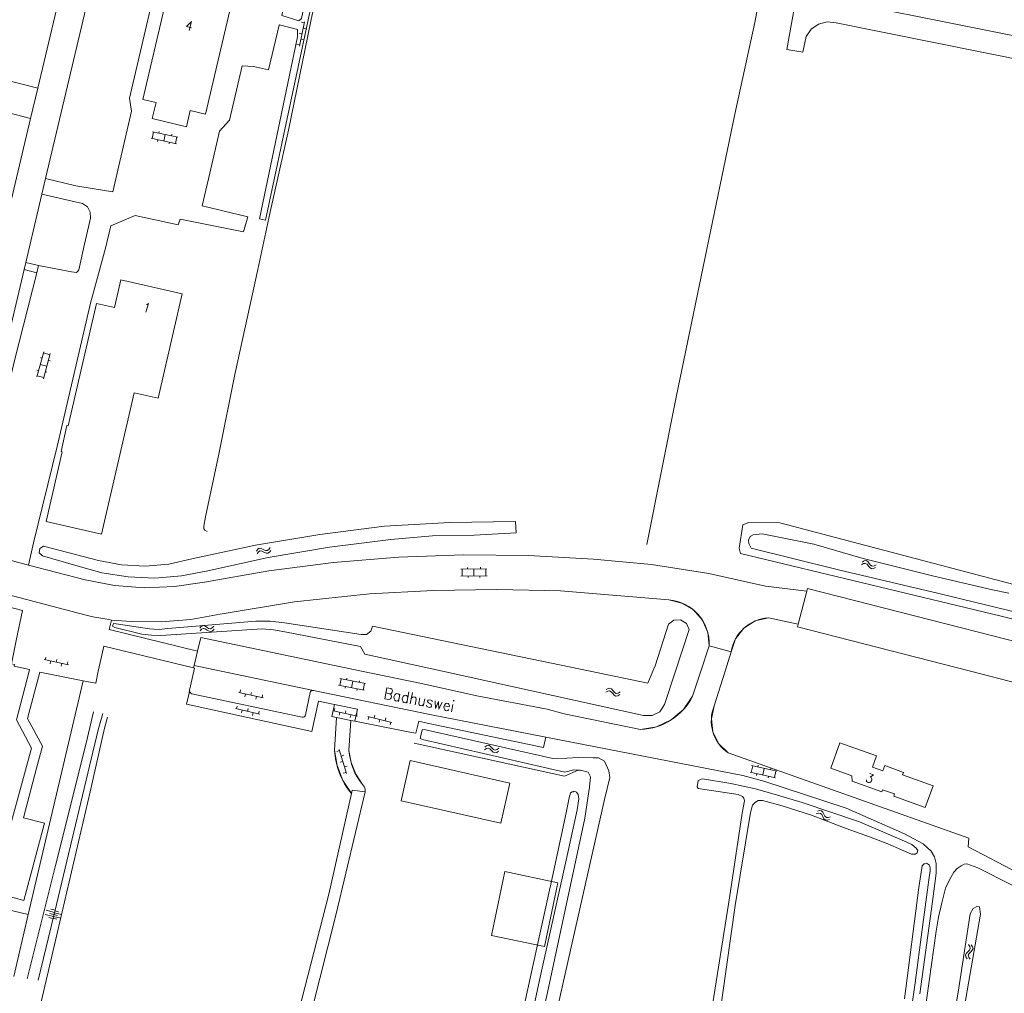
# Model space of a CAD drawing. Header units: metres. Extents: x 189705 to 199106, y 581686 to 588448.
# Tile 470 of 555: x 198593 to 198767, y 585443 to 585615. Entities that reach past the tile are written whole.
import ezdxf

# ---------------------------------------------------------------- set-up
doc = ezdxf.new("R2010")
doc.units = ezdxf.units.M
doc.layers.add('B-WA-OG-GBKN-G', color=7, linetype='Continuous', lineweight=18)
doc.styles.add('Style-STANDARD', font='STANDARD.shx')

msp = doc.modelspace()

# ---------------------------------------------------------------- linework, layer by layer
at = {"layer": 'B-WA-OG-GBKN-G'}
for p, q in [((198642.126, 585610.337), (198643.028, 585614.644)), ((198642.498, 585614.55), (198642.987, 585614.448)), ((198642.088, 585612.593), (198642.577, 585612.49)), ((198642.782, 585613.469), (198643.272, 585613.367)), ((198641.678, 585610.635), (198642.167, 585610.533)), ((198642.372, 585611.512), (198642.862, 585611.409)), ((198616.362, 585595.184), (198616.112, 585594.011)), ((198616.166, 585595.226), (198620.666, 585594.269)), ((198617.355, 585595.28), (198617.293, 585594.986)), ((198618.416, 585594.748), (198618.166, 585593.574)), ((198619.603, 585594.802), (198619.541, 585594.508)), ((198615.917, 585594.052), (198620.416, 585593.095)), ((198617.141, 585593.792), (198617.079, 585593.498)), ((198619.193, 585593.355), (198619.131, 585593.062)), ((198620.47, 585594.311), (198620.22, 585593.137)), ((198595.759, 585551.933), (198596.968, 585556.371)), ((198596.376, 585555.34), (198596.666, 585555.262)), ((198596.916, 585556.178), (198598.073, 585555.863)), ((198596.916, 585551.617), (198598.126, 585556.056)), ((198597.797, 585554.849), (198598.087, 585554.771)), ((198595.772, 585553.123), (198596.062, 585553.044)), ((198596.363, 585554.152), (198597.521, 585553.836)), ((198597.246, 585552.825), (198597.535, 585552.746)), ((198595.811, 585552.126), (198596.969, 585551.81)), ((198634.534, 585521.185), (198634.768, 585521.519)), ((198634.768, 585521.519), (198635.04, 585521.7)), ((198635.04, 585521.7), (198635.378, 585521.673)), ((198635.378, 585521.673), (198635.743, 585521.493)), ((198635.743, 585521.493), (198636.11, 585521.315)), ((198636.438, 585521.285), (198636.72, 585521.468)), ((198636.72, 585521.468), (198636.957, 585521.802)), ((198634.655, 585520.704), (198634.891, 585521.035)), ((198634.891, 585521.035), (198635.166, 585521.215)), ((198635.166, 585521.215), (198635.491, 585521.189)), ((198635.491, 585521.189), (198635.866, 585521.012)), ((198635.866, 585521.012), (198636.232, 585520.831)), ((198636.11, 585521.315), (198636.438, 585521.285)), ((198636.232, 585520.831), (198636.559, 585520.801)), ((198636.559, 585520.801), (198636.841, 585520.987)), ((198636.841, 585520.987), (198637.077, 585521.32)), ((198670.637, 585517.992), (198675.236, 585518.044)), ((198670.837, 585517.994), (198670.85, 585516.794)), ((198671.785, 585518.305), (198671.789, 585518.005)), ((198672.936, 585518.018), (198672.95, 585516.818)), ((198674.083, 585518.331), (198674.086, 585518.031)), ((198675.036, 585518.042), (198675.05, 585516.842)), ((198741.403, 585518.777), (198741.758, 585518.976)), ((198741.499, 585519.264), (198741.853, 585519.466)), ((198741.758, 585518.976), (198742.084, 585519.022)), ((198741.853, 585519.466), (198742.177, 585519.514)), ((198742.084, 585519.022), (198742.366, 585518.86)), ((198742.177, 585519.514), (198742.47, 585519.345)), ((198742.366, 585518.86), (198742.63, 585518.54)), ((198742.47, 585519.345), (198742.724, 585519.028)), ((198742.63, 585518.54), (198742.884, 585518.22)), ((198742.724, 585519.028), (198742.98, 585518.709)), ((198742.884, 585518.22), (198743.168, 585518.054)), ((198742.98, 585518.709), (198743.264, 585518.543)), ((198743.168, 585518.054), (198743.502, 585518.102)), ((198743.264, 585518.543), (198743.598, 585518.589)), ((198743.502, 585518.102), (198743.858, 585518.303)), ((198743.598, 585518.589), (198743.954, 585518.79)), ((198670.65, 585516.792), (198675.25, 585516.844)), ((198671.902, 585516.806), (198671.905, 585516.506)), ((198674, 585516.83), (198674.003, 585516.53)), ((198624.514, 585507.58), (198624.784, 585507.885)), ((198624.784, 585507.885), (198625.074, 585508.035)), ((198625.074, 585508.035), (198625.407, 585507.97)), ((198625.407, 585507.97), (198625.75, 585507.752)), ((198625.75, 585507.752), (198626.095, 585507.533)), ((198626.417, 585507.468), (198626.718, 585507.619)), ((198626.718, 585507.619), (198626.99, 585507.924)), ((198624.58, 585507.088), (198624.852, 585507.391)), ((198624.852, 585507.391), (198625.145, 585507.54)), ((198625.145, 585507.54), (198625.465, 585507.478)), ((198625.465, 585507.478), (198625.818, 585507.26)), ((198625.818, 585507.26), (198626.162, 585507.039)), ((198626.095, 585507.533), (198626.417, 585507.468)), ((198626.162, 585507.039), (198626.484, 585506.973)), ((198626.484, 585506.973), (198626.785, 585507.127)), ((198626.785, 585507.127), (198627.056, 585507.432)), ((198597.326, 585502.49), (198597.218, 585502.002)), ((198597.023, 585502.045), (198601.321, 585501.102)), ((198598.195, 585501.788), (198598.088, 585501.299)), ((198599.279, 585502.062), (198599.172, 585501.573)), ((198600.149, 585501.359), (198600.042, 585500.871)), ((198601.233, 585501.633), (198601.126, 585501.145)), ((198649.048, 585497.522), (198653.558, 585496.615)), ((198649.48, 585498.659), (198649.244, 585497.482)), ((198649.284, 585498.698), (198653.794, 585497.792)), ((198650.275, 585497.275), (198650.216, 585496.981)), ((198650.473, 585498.765), (198650.414, 585498.471)), ((198651.539, 585498.245), (198651.303, 585497.068)), ((198652.726, 585498.312), (198652.667, 585498.018)), ((198653.598, 585497.831), (198653.362, 585496.655)), ((198631.42, 585496.24), (198635.712, 585495.272)), ((198631.725, 585496.684), (198631.615, 585496.196)), ((198632.591, 585495.976), (198632.481, 585495.488)), ((198633.676, 585496.244), (198633.566, 585495.756)), ((198634.542, 585495.536), (198634.432, 585495.048)), ((198635.627, 585495.804), (198635.517, 585495.316)), ((198652.332, 585496.861), (198652.273, 585496.567)), ((198696.209, 585496.263), (198696.559, 585496.471)), ((198696.291, 585496.752), (198696.64, 585496.964)), ((198696.559, 585496.471), (198696.882, 585496.526)), ((198696.64, 585496.964), (198696.962, 585497.021)), ((198696.882, 585496.526), (198697.17, 585496.372)), ((198696.962, 585497.021), (198697.26, 585496.86)), ((198697.17, 585496.372), (198697.442, 585496.059)), ((198697.26, 585496.86), (198697.523, 585496.549)), ((198697.442, 585496.059), (198697.704, 585495.746)), ((198697.523, 585496.549), (198697.787, 585496.238)), ((198697.704, 585495.746), (198697.993, 585495.588)), ((198697.787, 585496.238), (198698.076, 585496.079)), ((198697.993, 585495.588), (198698.325, 585495.645)), ((198698.076, 585496.079), (198698.408, 585496.134)), ((198698.325, 585495.645), (198698.675, 585495.855)), ((198698.408, 585496.134), (198698.758, 585496.345)), ((198631.138, 585493.833), (198631.026, 585493.346)), ((198630.831, 585493.391), (198635.119, 585492.405)), ((198632.001, 585493.122), (198631.889, 585492.635)), ((198633.087, 585493.385), (198632.975, 585492.898)), ((198633.95, 585492.674), (198633.838, 585492.187)), ((198635.036, 585492.937), (198634.924, 585492.45)), ((198648.082, 585492.99), (198652.376, 585492.029)), ((198648.386, 585493.434), (198648.277, 585492.946)), ((198649.253, 585492.728), (198649.144, 585492.24)), ((198650.338, 585492.998), (198650.229, 585492.51)), ((198651.205, 585492.291), (198651.096, 585491.803)), ((198652.29, 585492.561), (198652.181, 585492.073)), ((198658.453, 585490.961), (198654.183, 585492.022)), ((198654.256, 585491.489), (198654.377, 585491.974)), ((198655.347, 585491.733), (198655.468, 585492.218)), ((198656.197, 585491.006), (198656.318, 585491.492)), ((198657.288, 585491.25), (198657.409, 585491.736)), ((198658.138, 585490.524), (198658.259, 585491.009)), ((198674.855, 585486.586), (198675.186, 585486.825)), ((198675.186, 585486.825), (198675.502, 585486.908)), ((198675.502, 585486.908), (198675.812, 585486.772)), ((198675.812, 585486.772), (198676.099, 585486.483)), ((198648.725, 585485.82), (198649.204, 585485.964)), ((198650.414, 585481.942), (198649.146, 585486.156)), ((198649.492, 585485.006), (198649.971, 585485.151)), ((198674.813, 585486.092), (198675.144, 585486.328)), ((198675.144, 585486.328), (198675.463, 585486.409)), ((198675.463, 585486.409), (198675.761, 585486.278)), ((198675.761, 585486.278), (198676.058, 585485.988)), ((198676.058, 585485.988), (198676.345, 585485.698)), ((198676.099, 585486.483), (198676.388, 585486.195)), ((198676.345, 585485.698), (198676.645, 585485.563)), ((198676.388, 585486.195), (198676.688, 585486.06)), ((198676.645, 585485.563), (198676.972, 585485.647)), ((198676.688, 585486.06), (198677.015, 585486.142)), ((198676.972, 585485.647), (198677.304, 585485.885)), ((198677.015, 585486.142), (198677.347, 585486.38)), ((198649.301, 585483.905), (198649.78, 585484.049)), ((198650.068, 585483.091), (198650.547, 585483.235)), ((198722.16, 585483.304), (198721.894, 585482.134)), ((198721.965, 585483.348), (198726.45, 585482.327)), ((198723.155, 585483.385), (198723.088, 585483.092)), ((198649.878, 585481.99), (198650.357, 585482.134)), ((198721.699, 585482.178), (198726.184, 585481.157)), ((198722.919, 585481.9), (198722.853, 585481.608)), ((198724.208, 585482.837), (198723.941, 585481.667)), ((198725.395, 585482.875), (198725.329, 585482.582)), ((198726.255, 585482.371), (198725.989, 585481.201)), ((198724.965, 585481.434), (198724.898, 585481.142)), ((198733.397, 585474.803), (198733.786, 585474.923)), ((198733.594, 585475.259), (198733.982, 585475.381)), ((198733.786, 585474.923), (198734.114, 585474.899)), ((198733.982, 585475.381), (198734.309, 585475.36)), ((198734.114, 585474.899), (198734.356, 585474.681)), ((198734.309, 585475.36), (198734.56, 585475.133)), ((198734.356, 585474.681), (198734.546, 585474.312)), ((198734.56, 585475.133), (198734.741, 585474.769)), ((198734.741, 585474.769), (198734.924, 585474.404)), ((198734.546, 585474.312), (198734.727, 585473.946)), ((198734.727, 585473.946), (198734.969, 585473.724)), ((198734.924, 585474.404), (198735.167, 585474.181)), ((198734.969, 585473.724), (198735.306, 585473.7)), ((198735.167, 585474.181), (198735.502, 585474.156)), ((198735.306, 585473.7), (198735.696, 585473.821)), ((198735.502, 585474.156), (198735.893, 585474.277)), ((198598.877, 585457.421), (198597.416, 585457.783)), ((198598.787, 585457.056), (198598.056, 585457.237)), ((198598.968, 585457.787), (198598.237, 585457.968)), ((198598.854, 585457.344), (198600.125, 585457.049)), ((198598.928, 585457.662), (198599.563, 585457.514)), ((198598.697, 585456.691), (198597.235, 585457.052)), ((198598.606, 585456.325), (198597.875, 585456.506)), ((198598.632, 585456.39), (198599.268, 585456.243)), ((198598.706, 585456.708), (198599.977, 585456.413)), ((198598.78, 585457.026), (198599.416, 585456.878)), ((198759.737, 585449.874), (198759.873, 585450.185)), ((198759.873, 585450.185), (198760.16, 585450.472)), ((198760.16, 585450.472), (198760.448, 585450.762)), ((198760.499, 585451.389), (198760.26, 585451.72)), ((198760.366, 585450.135), (198760.655, 585450.433)), ((198760.448, 585450.762), (198760.582, 585451.063)), ((198760.582, 585451.063), (198760.499, 585451.389)), ((198760.655, 585450.433), (198760.945, 585450.721)), ((198760.994, 585451.348), (198760.755, 585451.679)), ((198760.945, 585450.721), (198761.079, 585451.021)), ((198761.079, 585451.021), (198760.994, 585451.348)), ((198759.821, 585449.558), (198759.737, 585449.874)), ((198760.061, 585449.228), (198759.821, 585449.558)), ((198760.237, 585449.836), (198760.366, 585450.135)), ((198760.319, 585449.518), (198760.237, 585449.836)), ((198760.556, 585449.187), (198760.319, 585449.518))]:
    msp.add_line(p, q, dxfattribs=at)
at = {"layer": 'B-WA-OG-GBKN-G', "flags": 128}
for points in [[(198732.182, 585632.685), (198737.764, 585631.649), (198758.988, 585737.285), (198762.439, 585736.588), (198762.103, 585735.118), (198840.904, 585719.371), (198817.14, 585601.421), (198941.326, 585576.617), (198940.688, 585573.687), (198816.519, 585598.45), (198780.464, 585605.701), (198736.88, 585614.466)], [(198815.289, 585602.763), (198739.733, 585617.834), (198762.37, 585730.948), (198837.916, 585715.713), (198815.289, 585602.763)], [(198595.929, 585602.907), (198609.658, 585660.732)], [(198611.071, 585645.052), (198597.303, 585586.941)], [(198622.859, 585598.947), (198625.547, 585598.318), (198635.656, 585641.488), (198624.612, 585644.074), (198614.503, 585600.904), (198616.821, 585600.361)], [(198621.354, 585640.689), (198612.091, 585601.135)], [(198646.076, 585637.63), (198647.228, 585637.376), (198642.463, 585615.209), (198642.04, 585614.784), (198639.009, 585615.713), (198644.176, 585638.057), (198646.076, 585637.63)], [(198731.576, 585612.045), (198731.045, 585609.282), (198728.187, 585609.752), (198729.958, 585619.631), (198730.176, 585620.671), (198725.739, 585621.518), (198725.928, 585622.127), (198652.14, 585637.872), (198651.802, 585636.414), (198648.354, 585637.101), (198643.415, 585613.847), (198636.154, 585579.633), (198635.076, 585579.844), (198641.78, 585611.978), (198641.803, 585613.241), (198638.592, 585614.074), (198638.562, 585614.044), (198636.69, 585606.129), (198634.021, 585606.703), (198632.02, 585606.859), (198629.757, 585597.256)], [(198684.889, 585628.203), (198680.19, 585629.193), (198673.661, 585630.436), (198665.761, 585631.933), (198656.718, 585633.684), (198650.367, 585634.852), (198649.605, 585634.851), (198649.173, 585634.724), (198648.742, 585634.445), (198648.386, 585633.962), (198648.107, 585632.921), (198646.205, 585624.413), (198644.126, 585614.711)], [(198684.889, 585628.203), (198689.157, 585627.214), (198694.111, 585626.046), (198700.893, 585624.498), (198709.352, 585622.468), (198718.497, 585620.387), (198721.495, 585619.676), (198722.282, 585619.448), (198722.841, 585619.219), (198723.095, 585618.889), (198723.223, 585618.33), (198722.513, 585614.521), (198719.014, 585598.291), (198713.411, 585571.369), (198708.644, 585548.359), (198703.49, 585522.38)], [(198625.822, 585524.649), (198625.415, 585524.878), (198625.237, 585525.132), (198625.237, 585525.614), (198625.541, 585527.24), (198627.95, 585538.567), (198630.739, 585552.358), (198634.796, 585570.899), (198636.926, 585580.779), (198640.171, 585595.51), (198644.126, 585614.711)], [(198736.88, 585614.466), (198735.317, 585614.592), (198733.801, 585614.191), (198732.505, 585613.308), (198731.576, 585612.045)], [(198595.929, 585602.907), (198560.301, 585611.996), (198558.974, 585606.439)], [(198594.654, 585597.538), (198595.929, 585602.907)], [(198594.654, 585597.538), (198580.151, 585601.308), (198578.732, 585596.025), (198564.231, 585599.856), (198563.622, 585597.511)], [(198609.911, 585587.689), (198612.483, 585598.842), (198612.091, 585601.135)], [(198616.821, 585600.361), (198616.145, 585597.58), (198622.19, 585596.097), (198622.859, 585598.947)], [(198584.056, 585552.902), (198594.654, 585597.538)], [(198633.009, 585580.222), (198624.942, 585582.135), (198625.597, 585584.918), (198626.297, 585587.896), (198627.997, 585595.331), (198629.757, 585597.256)], [(198609.198, 585584.604), (198609.911, 585587.689)], [(198597.303, 585586.941), (198596.656, 585584.208)], [(198602.632, 585585.676), (198597.303, 585586.941)], [(198596.656, 585584.208), (198593.797, 585572.143)], [(198596.656, 585584.208), (198601.219, 585583.131)], [(198602.632, 585585.676), (198605.861, 585585.15)], [(198605.861, 585585.15), (198609.198, 585584.604)], [(198601.219, 585583.131), (198603.838, 585582.552)], [(198603.838, 585582.552), (198604.688, 585581.931), (198605.18, 585581), (198605.216, 585579.948)], [(198604.162, 585575.35), (198605.216, 585579.948)], [(198607.853, 585574.635), (198608.794, 585578.589), (198613.134, 585580.427), (198620.725, 585578.809), (198621.064, 585579.804), (198632.273, 585577.563)], [(198633.009, 585580.222), (198632.273, 585577.563)], [(198607.853, 585574.635), (198605.206, 585564.951), (198599.323, 585539.655), (198595.178, 585522.658)], [(198604.162, 585575.35), (198603.197, 585570.868), (198603.019, 585570.589), (198602.766, 585570.386), (198601.902, 585570.512), (198596.059, 585571.578)], [(198593.797, 585572.143), (198593.501, 585570.893)], [(198593.797, 585572.143), (198596.059, 585571.578)], [(198595.738, 585570.305), (198591.9, 585555.095), (198588.502, 585541.05), (198585.23, 585528.528), (198584.16, 585523.664)], [(198593.501, 585570.893), (198588.941, 585551.645)], [(198595.738, 585570.305), (198593.501, 585570.893)], [(198596.059, 585571.578), (198595.738, 585570.305)], [(198597.412, 585526.403), (198607.188, 585524.152), (198612.945, 585549.148), (198617.187, 585548.171), (198621.433, 585566.604), (198610.586, 585569.102), (198609.452, 585564.179), (198606.281, 585564.909)], [(198597.412, 585526.403), (198600.249, 585538.721), (198600.025, 585538.773), (198601.079, 585543.347), (198601.303, 585543.296), (198606.281, 585564.909)], [(198657.133, 585525.582), (198645.712, 585524.136), (198634.361, 585522.215), (198623.1, 585519.822)], [(198680.285, 585526.406), (198668.701, 585526.213), (198657.133, 585525.582)], [(198672.989, 585524.019), (198680.375, 585524.398), (198680.285, 585526.406)], [(198772.661, 585509.917), (198772.147, 585508.71), (198771.212, 585508.383), (198766.034, 585509.688), (198720.023, 585520.746), (198719.758, 585521.68), (198720.425, 585525.798), (198721.497, 585526.261), (198726.938, 585526.155), (198768.265, 585515.283), (198768.631, 585516.06), (198770.302, 585523.409)], [(198658.279, 585523.253), (198647.415, 585521.899), (198636.624, 585520.056), (198625.927, 585517.727)], [(198672.989, 585524.019), (198665.621, 585523.878), (198658.279, 585523.253)], [(198769.319, 585510.253), (198755.022, 585513.696), (198737.326, 585517.9), (198721.902, 585521.711), (198721.509, 585522.51), (198721.406, 585523.118), (198721.704, 585523.755), (198722.263, 585524.066), (198723.848, 585524.223), (198732.941, 585522.393)], [(198583.593, 585521.564), (198594.286, 585518.734)], [(198595.178, 585522.658), (198594.286, 585518.734)], [(198596.946, 585522.073), (198596.27, 585521.669), (198596.19, 585520.885), (198596.77, 585520.352)], [(198606.642, 585519.541), (198596.946, 585522.073)], [(198732.941, 585522.393), (198741.665, 585519.87), (198753.924, 585516.817), (198764.484, 585514.37), (198767.366, 585513.751)], [(198596.77, 585520.352), (198602.67, 585518.647)], [(198606.642, 585519.541), (198610.731, 585518.744), (198614.891, 585518.524), (198619.041, 585518.886), (198623.1, 585519.822)], [(198659.635, 585520.092), (198648.137, 585519.194), (198636.696, 585517.733), (198625.341, 585515.712)], [(198694.054, 585519.765), (198682.59, 585520.397), (198671.109, 585520.506), (198659.635, 585520.092)], [(198724.426, 585515.019), (198714.408, 585517.238), (198704.271, 585518.822), (198694.054, 585519.765)], [(198594.286, 585518.734), (198604.282, 585516.137)], [(198602.67, 585518.647), (198607.213, 585517.366), (198611.875, 585516.628), (198616.591, 585516.441), (198621.297, 585516.809), (198625.927, 585517.727)], [(198602.864, 585510.277), (198582.687, 585515.567)], [(198604.282, 585516.137), (198609.495, 585515.138), (198614.787, 585514.732), (198620.092, 585514.924), (198625.341, 585515.712)], [(198724.426, 585515.019), (198731.71, 585514.146)], [(198731.71, 585514.146), (198731.861, 585514.606), (198788.974, 585500)], [(198582.345, 585513.508), (198593.238, 585510.691), (198592.12, 585505.406), (198591.269, 585501.317), (198591.841, 585501.186), (198591.77, 585500.874), (198594.442, 585500.264), (198594.374, 585500)], [(198654.488, 585513.645), (198641.266, 585512.21), (198628.146, 585510.036)], [(198688.242, 585514.201), (198676.986, 585514.417), (198665.73, 585514.231), (198654.488, 585513.645)], [(198707.359, 585512.572), (198688.242, 585514.201)], [(198731.71, 585514.146), (198730.167, 585508.283)], [(198714.461, 585504.481), (198714.22, 585506.843), (198713.271, 585509.019), (198711.705, 585510.804), (198709.67, 585512.027), (198707.359, 585512.572)], [(198612.455, 585508.773), (198617.718, 585508.693), (198622.964, 585509.116), (198628.146, 585510.036)], [(198724.946, 585509.411), (198722.616, 585508.852), (198720.599, 585507.559), (198719.119, 585505.674), (198718.341, 585503.408)], [(198730.167, 585508.283), (198724.946, 585509.411)], [(198608.969, 585508.979), (198608.5, 585509.093)], [(198624.106, 585503.514), (198608.55, 585507.356), (198608.969, 585508.979)], [(198608.969, 585508.979), (198612.455, 585508.773)], [(198609.75, 585508.354), (198609.29, 585508.397), (198609.128, 585507.965), (198609.502, 585507.694)], [(198609.502, 585507.694), (198614.323, 585506.55)], [(198615.67, 585507.467), (198609.75, 585508.354)], [(198615.67, 585507.467), (198617.287, 585507.328), (198618.895, 585507.546)], [(198634.414, 585508.824), (198618.895, 585507.546)], [(198639.516, 585508.545), (198636.972, 585508.815), (198634.414, 585508.824)], [(198653.05, 585506.445), (198639.516, 585508.545)], [(198653.05, 585506.445), (198653.979, 585506.474), (198654.721, 585507.035), (198655, 585507.922)], [(198693.438, 585500), (198655, 585507.922)], [(198707.292, 585508.265), (198704.937, 585500.941), (198704.54, 585500)], [(198710.961, 585507.332), (198710.462, 585508.417), (198709.441, 585509.037), (198708.249, 585508.98), (198707.292, 585508.265)], [(198760.598, 585500), (198730.093, 585507.845), (198730.167, 585508.283)], [(198614.323, 585506.55), (198615.976, 585506.332), (198617.644, 585506.301)], [(198617.644, 585506.301), (198635.546, 585507.458)], [(198653.114, 585500), (198624.718, 585505.912), (198624.106, 585503.514)], [(198639.55, 585506.913), (198637.562, 585507.286), (198635.546, 585507.458)], [(198639.55, 585506.913), (198652.892, 585504.347), (198653.689, 585503.019), (198667.366, 585500)], [(198708.537, 585500), (198710.961, 585507.332)], [(198623.427, 585500.568), (198607.565, 585504.415), (198607.099, 585502.28), (198606.614, 585500)], [(198714.461, 585504.481), (198712.996, 585500)], [(198714.461, 585504.481), (198718.341, 585503.408)], [(198624.106, 585503.514), (198623.526, 585500.997)], [(198718.341, 585503.408), (198717.283, 585500)], [(198623.526, 585500.997), (198623.427, 585500.568)], [(198628.299, 585500), (198623.526, 585500.997)], [(198594.374, 585500), (198592.145, 585491.39), (198594.823, 585486.408), (198589.538, 585466.988), (198584.976, 585464.413)], [(198603.966, 585498.314), (198596.263, 585499.847), (198594.111, 585491.655), (198596.759, 585486.772), (198595.725, 585482.844), (198593.431, 585474.128), (198597.094, 585473.164), (198593.475, 585459.538), (198585.927, 585461.583), (198585.284, 585459.155)], [(198606.614, 585500), (198606.162, 585497.877), (198603.966, 585498.314)], [(198622.739, 585496.62), (198623.5, 585500)], [(198623.5, 585500), (198623.617, 585500.522), (198623.427, 585500.568)], [(198644.593, 585496.596), (198628.299, 585500)], [(198702.356, 585489.695), (198688.893, 585492.485), (198685.88, 585493.279), (198673.478, 585495.647), (198663.709, 585497.794), (198653.114, 585500)], [(198667.366, 585500), (198702.897, 585492.157)], [(198704.54, 585500), (198703.651, 585497.895), (198693.438, 585500)], [(198706.584, 585494.09), (198708.537, 585500)], [(198712.996, 585500), (198711.561, 585495.61)], [(198717.283, 585500), (198715.38, 585493.871)], [(198788.657, 585492.784), (198760.598, 585500)], [(198594.24, 585457.036), (198603.966, 585498.314)], [(198648.304, 585494.108), (198645.501, 585494.701), (198644.321, 585489.367), (198622.176, 585494.143), (198622.628, 585496.126), (198622.739, 585496.62)], [(198642.621, 585491.885), (198623.123, 585496.021)], [(198644.012, 585496.204), (198643.214, 585492.275)], [(198644.593, 585496.596), (198665.157, 585492.367), (198685.607, 585488.344)], [(198702.356, 585489.695), (198705.175, 585490.183), (198707.766, 585491.396), (198709.946, 585493.249), (198711.561, 585495.61)], [(198648.664, 585491.821), (198647.859, 585491.987), (198648.304, 585494.108)], [(198651.884, 585491.159), (198652.409, 585493.31), (198648.304, 585494.108)], [(198702.897, 585492.157), (198704.404, 585492.143), (198705.738, 585492.843), (198706.584, 585494.09)], [(198715.38, 585493.871), (198714.864, 585491.605), (198715.132, 585489.297), (198716.154, 585487.21), (198717.812, 585485.583)], [(198605.764, 585492.811), (198604.441, 585487.289), (198599.025, 585465.672), (198594.078, 585445.677)], [(198595.978, 585445.422), (198599.204, 585458.782), (198606.566, 585489.664), (198607.384, 585492.543)], [(198620.069, 585235.516), (198587.899, 585241.64), (198557.962, 585247.469), (198555.883, 585248.043), (198554.846, 585248.61), (198554.139, 585249.276), (198553.562, 585250.195), (198553.29, 585251.315), (198553.018, 585252.359), (198552.874, 585253.529), (198556.558, 585271.093), (198563.74, 585301.467), (198573.02, 585340.952), (198581.958, 585378.838), (198591.347, 585419.414), (198599.423, 585454.002), (198605.166, 585478.718), (198607.712, 585489.935), (198608.234, 585491.889)], [(198648.664, 585491.821), (198648.334, 585486.076)], [(198651.179, 585491.304), (198648.664, 585491.821)], [(198651.179, 585491.304), (198650.875, 585486.016)], [(198651.884, 585491.159), (198651.179, 585491.304)], [(198685.607, 585488.344), (198685.225, 585486.515), (198664.669, 585490.808), (198663.211, 585491.191), (198662.658, 585489.031), (198661.621, 585489.236), (198651.884, 585491.159)], [(198674.865, 585383.751), (198696.021, 585477.36), (198696.944, 585481.228), (198696.778, 585482.414), (198695.983, 585484.098), (198694.944, 585484.682), (198693.97, 585484.725), (198691.378, 585484.759), (198689.324, 585484.623), (198686.872, 585484.562), (198664.148, 585489.715), (198663.793, 585489.647), (198663.454, 585488.131), (198663.836, 585487.943)], [(198662.379, 585487.291), (198688.911, 585481.482), (198691.371, 585482.518)], [(198663.836, 585487.943), (198688.982, 585482.155), (198690.561, 585482.554), (198691.371, 585482.518)], [(198751.676, 585443.038), (198753.903, 585459.315), (198754.575, 585464.343), (198754.587, 585466.021), (198754.291, 585467.217), (198753.663, 585468.213), (198752.25, 585469.545), (198748.96, 585471.271), (198738.652, 585475.817), (198724.129, 585480.572), (198720.406, 585481.574), (198685.607, 585488.344)], [(198744.002, 585485.026), (198743.297, 585483.064), (198745.159, 585482.396), (198745.493, 585483.325), (198748.805, 585482.136), (198748.642, 585481.683), (198754.01, 585479.756), (198752.642, 585475.945), (198747.093, 585477.937), (198747.229, 585478.315), (198745.111, 585479.075), (198744.975, 585478.695), (198739.705, 585480.587), (198739.685, 585481.531), (198735.97, 585482.864), (198737.575, 585487.334), (198744.002, 585485.026)], [(198648.334, 585486.076), (198648.77, 585483.32), (198649.773, 585480.717), (198651.3, 585478.381)], [(198650.875, 585486.016), (198651.254, 585483.856), (198652.063, 585481.819), (198653.268, 585479.987)], [(198717.812, 585485.583), (198760.311, 585470.53), (198760.223, 585469.005), (198778.244, 585459.6), (198797.733, 585449.423), (198815.046, 585440.531), (198830.99, 585432.081), (198833.268, 585430.947), (198835.72, 585429.176), (198840.316, 585425.381), (198846.073, 585420.486), (198852.934, 585413.701), (198857.861, 585408.773)], [(198660.079, 585477.109), (198661.658, 585484.205), (198679.302, 585480.231)], [(198691.371, 585482.518), (198691.738, 585482.502), (198693.112, 585482.192), (198693.545, 585481.323), (198693.374, 585479.521), (198692.522, 585474.027), (198685.918, 585443.288), (198673.646, 585389.17), (198664.686, 585348.436), (198656.895, 585313.072), (198652.458, 585293.231), (198648.196, 585273.783), (198643.791, 585253.518), (198638.732, 585230.58)], [(198653.268, 585479.987), (198653.641, 585479.538), (198653.706, 585479.178), (198653.739, 585479.015), (198653.714, 585478.678)], [(198660.079, 585477.109), (198677.705, 585473.139), (198679.302, 585480.231)], [(198746.053, 585469.545), (198748.447, 585468.443), (198750.226, 585467.711), (198750.859, 585467.663), (198751.212, 585467.899), (198751.314, 585468.362), (198751.022, 585468.744), (198750.254, 585469.383), (198749.401, 585469.826), (198741.039, 585473.424), (198730.904, 585476.84), (198726.571, 585478.127), (198722.687, 585479.214), (198718.323, 585480.164), (198713.283, 585481.007), (198712.536, 585480.69), (198712.344, 585479.553), (198712.552, 585479.284), (198719.614, 585478.227), (198720.384, 585477.87), (198720.592, 585477.573), (198720.687, 585477.08), (198720.317, 585474.904), (198718.056, 585459.995), (198715.114, 585441.426)], [(198651.3, 585478.381), (198647.301, 585460.647), (198642.016, 585440.064), (198641.108, 585439.493)], [(198644.741, 585439.199), (198644.237, 585439.901), (198648.638, 585457.153), (198653.714, 585478.678)], [(198646.27, 585271.653), (198650.944, 585292.564), (198655.247, 585311.394), (198661.343, 585339.26), (198668.57, 585372.354), (198674.138, 585397.427), (198679.157, 585420.42), (198684.496, 585445.445), (198689.197, 585466.635), (198691.167, 585475.492), (198691.46, 585477.447), (198691.364, 585478.211), (198691.062, 585478.645), (198690.632, 585478.788)], [(198651.3, 585478.381), (198651.434, 585478.973), (198653.714, 585478.678)], [(198690.632, 585478.788), (198690.457, 585478.72), (198690.274, 585478.689), (198690, 585478.537), (198689.939, 585478.232), (198689.826, 585477.939)], [(198689.826, 585477.939), (198689.199, 585475.005)], [(198716.038, 585437.378), (198719.069, 585458.64), (198721.766, 585475.047), (198722.157, 585476.351), (198722.681, 585476.895), (198723.147, 585477.158), (198723.921, 585477.165), (198727.357, 585476.251), (198732.53, 585474.563), (198738.681, 585472.221), (198742.816, 585470.739), (198746.053, 585469.545)], [(198689.199, 585475.005), (198686.788, 585463.729), (198680.875, 585436.701), (198673.43, 585401.423), (198664.638, 585362.621), (198653.897, 585314.454), (198646.315, 585281.337), (198637.451, 585243.171), (198635.965, 585237.92), (198634.986, 585236.071), (198634.189, 585234.704), (198633.294, 585233.897), (198632.377, 585233.548), (198630.597, 585233.433), (198627.198, 585234.068), (198620.069, 585235.516)], [(198749.165, 585433.066), (198750.827, 585444.976), (198752.114, 585454.371), (198753.27, 585463.158), (198753.485, 585464.732), (198753.489, 585465.266), (198753.365, 585465.724), (198752.834, 585466.084), (198752.427, 585465.985), (198752.069, 585465.632), (198751.508, 585461.823), (198748.977, 585442.167)], [(198779.845, 585456.209), (198761.924, 585465.282), (198759.973, 585465.982), (198759.49, 585465.935), (198758.98, 585465.659), (198758.29, 585465.156), (198757.676, 585464.524), (198756.981, 585463.284), (198756.232, 585461.713), (198755.553, 585459.1), (198754.976, 585456.562), (198754.552, 585454.125), (198752.112, 585436.477)], [(198685.409, 585451.389), (198676.049, 585453.353), (198678.41, 585464.605), (198687.77, 585462.642), (198685.409, 585451.389)], [(198591.668, 585446.118), (198594.24, 585457.036), (198585.284, 585459.155)], [(198757.645, 585429.677), (198762.4, 585457.08), (198762.199, 585458.378), (198761.751, 585458.453), (198761.065, 585458.105), (198760.562, 585457.142), (198758.544, 585444.122), (198753.974, 585416.064)]]:
    msp.add_lwpolyline(points, dxfattribs=at)
at = {"layer": 'B-WA-OG-GBKN-G'}
for centre, radius, start, end in [((198706.765, 585504.888), 7.707, 356.97336, 85.57772), ((198616.512, 585561.236), 52.755, 255.00702, 261.26486), ((198725.433, 585502.24), 7.188, 93.887, 170.6457), ((198623.227, 585496.51), 0.5, 167.30075, 258.02455), ((198644.497, 585496.112), 0.494, 78.80336, 169.21163), ((198701.946, 585500.453), 10.766, 272.18352, 333.26491), ((198721.729, 585491.233), 6.875, 157.4361, 235.2711), ((198642.725, 585492.373), 0.499, 257.94902, 348.71465), ((198661.566, 585486.757), 13.249, 182.94642, 219.21141), ((198661.601, 585486.784), 10.754, 184.09564, 219.2021)]:
    msp.add_arc(centre, radius, start, end, dxfattribs=at)

# ---------------------------------------------------------------- texts
at = {"layer": 'B-WA-OG-GBKN-G', "style": 'Style-STANDARD'}
for s, height, rotation, p in [('4', 1.6, 344.86552, (198621.87, 585613.322)), ('1', 1.6, 342.7793, (198614.355, 585563.572)), ('Badhuswei', 2, 349.04957, (198656.87, 585495.175)), ('3', 1.6, 339.13534, (198741.964, 585480.573))]:
    msp.add_text(s, height=height, rotation=rotation, dxfattribs=at).set_placement(p)

doc.saveas('drawing.dxf')
